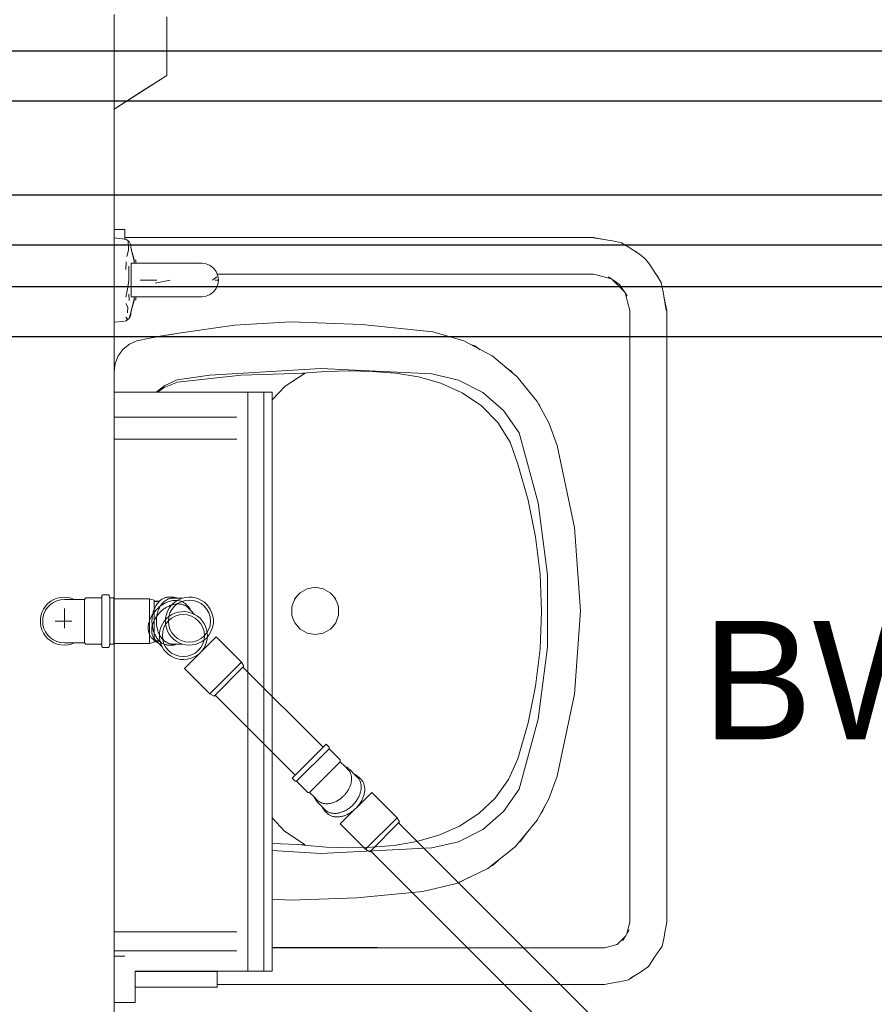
# Model space of a CAD drawing. Header units: millimetres. Extents: x 321 to 585, y -277 to 9.
# Tile 576 of 656: x 359.23 to 360.86, y -97.64 to -95.77. Entities that reach past the tile are written whole.
import ezdxf

# ---------------------------------------------------------------- set-up
doc = ezdxf.new("R2010")
doc.units = ezdxf.units.MM
doc.header["$MEASUREMENT"] = 0
doc.linetypes.add('NULL', pattern=[0])
for name, color, linetype, lineweight in [('Ambiente-Textos', 251, 'Continuous', 5), ('CV-Condutos', 1, 'Continuous', 25), ('IFC-Elemento construtivo genérico-Contorno', 253, 'Continuous', 5), ('IFC-Elemento terminal-Contorno', 253, 'Continuous', 5), ('IFC-Viga-Contorno', 66, 'Continuous', 5), ('Simbolos', 5, 'Continuous', 20), ('Simbolos_int', 2, 'Continuous', 15), ('TQ-Condutos', 3, 'Continuous', 25)]:
    doc.layers.add(name, color=color, linetype=linetype, lineweight=lineweight)
doc.styles.add('Arial', font='arial.ttf')

msp = doc.modelspace()

# ---------------------------------------------------------------- linework, layer by layer
at = {"layer": 'CV-Condutos'}
for p, q in [((354.5927, -95.8298), (361.9971, -95.8298)), ((354.5927, -95.9248), (361.9971, -95.9248)), ((350.1486, -96.1036), (362.0191, -96.1036)), ((350.1486, -96.1986), (362.0191, -96.1986)), ((345.4405, -96.2781), (361.765, -96.2781)), ((345.4405, -96.3731), (361.765, -96.3731))]:
    msp.add_line(p, q, dxfattribs=at)
at = {"layer": 'IFC-Elemento construtivo genérico-Contorno', "lineweight": 5}
for p, q in [((359.4137, -95.7859), (359.4137, -95.761)), ((359.5137, -95.7724), (359.5137, -95.7655)), ((359.5137, -95.782), (359.5137, -95.7724)), ((359.4137, -95.8108), (359.4137, -95.7859)), ((359.5137, -95.7916), (359.5137, -95.782)), ((359.5137, -95.8012), (359.5137, -95.7916)), ((359.4137, -95.8356), (359.4137, -95.8108)), ((359.5137, -95.8108), (359.5137, -95.8012)), ((359.5137, -95.8203), (359.5137, -95.8108)), ((359.4137, -95.8605), (359.4137, -95.8356)), ((359.5137, -95.8299), (359.5137, -95.8203)), ((359.5137, -95.8395), (359.5137, -95.8299)), ((359.5137, -95.8491), (359.5137, -95.8395)), ((359.5137, -95.856), (359.5137, -95.8491)), ((359.4137, -95.8816), (359.4137, -95.8605)), ((359.5137, -95.8629), (359.5137, -95.856)), ((359.5137, -95.8698), (359.5137, -95.8629)), ((359.5137, -95.8768), (359.5137, -95.8698)), ((359.4137, -95.9408), (359.5137, -95.8768)), ((359.4137, -95.9027), (359.4137, -95.8816)), ((359.45, -95.9176), (359.5137, -95.8768)), ((359.4637, -95.9088), (359.5137, -95.8768)), ((359.4137, -95.9168), (359.4137, -95.9027)), ((359.4137, -95.9408), (359.4637, -95.9088)), ((359.4137, -95.9309), (359.4137, -95.9168)), ((359.4137, -95.9408), (359.45, -95.9176)), ((359.4137, -95.9373), (359.4137, -95.9309)), ((359.4137, -95.9408), (359.4137, -95.9373)), ((359.4137, -96.4787), (359.6677, -96.4787)), ((359.4137, -96.5265), (359.4137, -96.4787)), ((359.4337, -96.4787), (359.6982, -96.4787)), ((359.6677, -97.5787), (359.6677, -96.4787)), ((359.6677, -96.4787), (359.6982, -96.4787)), ((359.6982, -96.4787), (359.7139, -96.4787)), ((359.6982, -97.5787), (359.6982, -96.4787)), ((359.7139, -97.5787), (359.7139, -96.4787)), ((359.4137, -96.5265), (359.6466, -96.5265)), ((359.4137, -96.5683), (359.4137, -96.5265)), ((359.4137, -96.5683), (359.6466, -96.5683)), ((359.4137, -97.504), (359.4137, -96.5683)), ((359.4137, -97.504), (359.6466, -97.504)), ((359.4137, -97.5404), (359.4137, -97.504)), ((359.4137, -97.5404), (359.6466, -97.5404)), ((359.4137, -97.5506), (359.4137, -97.5404)), ((359.4537, -97.5787), (359.6677, -97.5787)), ((359.6677, -97.5787), (359.6982, -97.5787)), ((359.6982, -97.5787), (359.7139, -97.5787))]:
    msp.add_line(p, q, dxfattribs=at)
at = {"layer": 'IFC-Elemento terminal-Contorno', "color": 7, "lineweight": 5}
for p, q in [((359.4137, -96.1695), (359.4337, -96.1695)), ((359.4137, -96.1712), (359.4137, -96.1695)), ((359.4137, -96.1762), (359.4137, -96.1712)), ((359.4337, -96.1712), (359.4337, -96.1695)), ((359.4337, -96.1762), (359.4337, -96.1712)), ((359.4137, -96.1842), (359.4137, -96.1762)), ((359.4137, -96.1857), (359.4137, -96.1842)), ((359.4137, -96.1911), (359.4137, -96.1857)), ((359.4137, -96.1857), (359.4297, -96.1871)), ((359.4137, -96.1964), (359.4137, -96.1911)), ((359.4297, -96.1871), (359.4364, -96.1886)), ((359.4337, -96.1842), (359.4337, -96.1762)), ((359.4337, -96.188), (359.4337, -96.1842)), ((359.4337, -96.1845), (359.8691, -96.1845)), ((359.4364, -96.1886), (359.4402, -96.1913)), ((359.4401, -96.1941), (359.4402, -96.1913)), ((359.4402, -96.1913), (359.4419, -96.1927)), ((359.8691, -96.1845), (360.3245, -96.1845)), ((360.3245, -96.1845), (360.3514, -96.1899)), ((360.3245, -96.1857), (360.3603, -96.1912)), ((360.3603, -96.1912), (360.3778, -96.1951)), ((359.4137, -96.2111), (359.4137, -96.1964)), ((359.4377, -96.2208), (359.4411, -96.2089)), ((359.4401, -96.1941), (359.4411, -96.2006)), ((359.4411, -96.2006), (359.4411, -96.2089)), ((359.4419, -96.1927), (359.4444, -96.1972)), ((359.4444, -96.1972), (359.4461, -96.2066)), ((359.4461, -96.2066), (359.4513, -96.2272)), ((359.4461, -96.2066), (359.4513, -96.2301)), ((360.3778, -96.1951), (360.3905, -96.2025)), ((360.3905, -96.2025), (360.4121, -96.2163)), ((359.4137, -96.2257), (359.4137, -96.2111)), ((359.4137, -96.2457), (359.4137, -96.2257)), ((359.4513, -96.2301), (359.4513, -96.2272)), ((359.4513, -96.2272), (359.4547, -96.2282)), ((359.4547, -96.2309), (359.4547, -96.2282)), ((360.4041, -96.2112), (360.405, -96.2117)), ((360.405, -96.2117), (360.4057, -96.2123)), ((360.4121, -96.2163), (360.4229, -96.2253)), ((360.4229, -96.2253), (360.4292, -96.2331)), ((359.4137, -96.2657), (359.4137, -96.2457)), ((359.4357, -96.2456), (359.4361, -96.231)), ((359.4414, -96.2524), (359.4414, -96.2396)), ((359.4458, -96.2348), (359.4458, -96.2337)), ((359.4458, -96.238), (359.4458, -96.2348)), ((359.4458, -96.2431), (359.4458, -96.238)), ((359.4458, -96.2497), (359.4458, -96.2431)), ((359.4461, -96.2337), (359.4632, -96.2337)), ((359.4513, -96.2329), (359.4513, -96.2301)), ((359.4513, -96.2337), (359.4513, -96.2329)), ((359.4547, -96.2337), (359.4547, -96.2309)), ((359.4547, -96.2337), (359.4547, -96.2337)), ((359.4632, -96.2337), (359.496, -96.2339)), ((359.496, -96.2339), (359.5183, -96.2337)), ((359.5183, -96.2337), (359.539, -96.2337)), ((359.539, -96.2337), (359.5595, -96.2339)), ((359.5595, -96.2339), (359.573, -96.2339)), ((359.5595, -96.2339), (359.5611, -96.2339)), ((359.5611, -96.2339), (359.5741, -96.2343)), ((359.573, -96.2339), (359.5799, -96.2337)), ((359.5799, -96.2337), (359.5882, -96.2348)), ((359.5882, -96.2348), (359.5959, -96.238)), ((359.5959, -96.238), (359.6025, -96.2431)), ((359.6025, -96.2431), (359.6076, -96.2497)), ((360.4292, -96.2331), (360.4462, -96.2587)), ((359.4137, -96.2922), (359.4137, -96.2657)), ((359.4387, -96.2827), (359.4413, -96.2657)), ((359.4413, -96.2657), (359.4414, -96.2524)), ((359.4458, -96.2574), (359.4458, -96.2497)), ((359.4458, -96.2657), (359.4458, -96.2574)), ((359.4458, -96.274), (359.4458, -96.2657)), ((359.4632, -96.2657), (359.4944, -96.2657)), ((359.4917, -96.2719), (359.5201, -96.2657)), ((359.6006, -96.2657), (359.6086, -96.2596)), ((359.6057, -96.2657), (359.6119, -96.2657)), ((359.6076, -96.2497), (359.6108, -96.2574)), ((359.6096, -96.2545), (359.8691, -96.2545)), ((359.6108, -96.2574), (359.6119, -96.2657)), ((359.6108, -96.274), (359.6119, -96.2657)), ((359.8137, -96.2545), (359.8152, -96.2545)), ((359.8691, -96.2545), (359.998, -96.2545)), ((359.9133, -96.2545), (359.9137, -96.2545)), ((359.9136, -96.2545), (359.9137, -96.2545)), ((359.9137, -96.2545), (359.9138, -96.2545)), ((359.998, -96.2545), (360.3245, -96.2545)), ((360.3245, -96.2545), (360.3412, -96.259)), ((360.3412, -96.259), (360.3584, -96.2636)), ((360.3527, -96.2596), (360.3739, -96.2743)), ((360.36, -96.2647), (360.3838, -96.2884)), ((360.4459, -96.2583), (360.4471, -96.26)), ((360.4462, -96.2587), (360.4531, -96.2704)), ((360.4471, -96.26), (360.4531, -96.2704)), ((359.4359, -96.2983), (359.4387, -96.2827)), ((359.4458, -96.2817), (359.4458, -96.274)), ((359.4458, -96.2883), (359.4458, -96.2817)), ((359.6025, -96.2883), (359.6076, -96.2817)), ((359.6076, -96.2817), (359.6108, -96.274)), ((360.3739, -96.2743), (360.3886, -96.2955)), ((360.4531, -96.2704), (360.457, -96.288)), ((359.4137, -96.3057), (359.4137, -96.2922)), ((359.4415, -96.2926), (359.4418, -96.3047)), ((359.4458, -96.2934), (359.4458, -96.2883)), ((359.4458, -96.2966), (359.4458, -96.2934)), ((359.4458, -96.2977), (359.4458, -96.2966)), ((359.4461, -96.2977), (359.4632, -96.2977)), ((359.4461, -96.3249), (359.4513, -96.3014)), ((359.4513, -96.2986), (359.4513, -96.2977)), ((359.4513, -96.3014), (359.4513, -96.2986)), ((359.4513, -96.3042), (359.4513, -96.3014)), ((359.4513, -96.3042), (359.4547, -96.3033)), ((359.4547, -96.2992), (359.4547, -96.2977)), ((359.4547, -96.2978), (359.4547, -96.2977)), ((359.4547, -96.3005), (359.4547, -96.2978)), ((359.4547, -96.3019), (359.4547, -96.2992)), ((359.4547, -96.3033), (359.4547, -96.3005)), ((359.4632, -96.2977), (359.496, -96.2976)), ((359.4632, -96.2977), (359.4923, -96.2976)), ((359.4923, -96.2976), (359.5238, -96.2976)), ((359.496, -96.2976), (359.5183, -96.2977)), ((359.5183, -96.2977), (359.539, -96.2977)), ((359.5238, -96.2976), (359.5527, -96.2977)), ((359.539, -96.2977), (359.5447, -96.2977)), ((359.5527, -96.2977), (359.5657, -96.2977)), ((359.5657, -96.2977), (359.5721, -96.2976)), ((359.5721, -96.2976), (359.5799, -96.2977)), ((359.5799, -96.2977), (359.5882, -96.2966)), ((359.5882, -96.2966), (359.5959, -96.2934)), ((359.5959, -96.2934), (359.6025, -96.2883)), ((360.3846, -96.2896), (360.3892, -96.307)), ((360.457, -96.288), (360.4625, -96.3237)), ((360.4583, -96.2967), (360.4637, -96.3237)), ((359.4137, -96.3204), (359.4137, -96.3057)), ((359.4137, -96.335), (359.4137, -96.3204)), ((359.4357, -96.3103), (359.4394, -96.3172)), ((359.4388, -96.3278), (359.4394, -96.3172)), ((359.4461, -96.3249), (359.4513, -96.3042)), ((360.3892, -96.307), (360.3937, -96.3237)), ((359.4137, -96.3404), (359.4137, -96.335)), ((359.4137, -96.3457), (359.4137, -96.3404)), ((359.4357, -96.3363), (359.4382, -96.3396)), ((359.4364, -96.3429), (359.4382, -96.3396)), ((359.4364, -96.3429), (359.4402, -96.3401)), ((359.4402, -96.3401), (359.4419, -96.3387)), ((359.4419, -96.3387), (359.4436, -96.3341)), ((359.4419, -96.3387), (359.4444, -96.3342)), ((359.4436, -96.3341), (359.4461, -96.3249)), ((359.4444, -96.3342), (359.4461, -96.3249)), ((360.3937, -96.905), (360.3937, -96.3237)), ((360.4637, -96.905), (360.4637, -96.3237)), ((359.4137, -96.3457), (359.4297, -96.3443)), ((359.4297, -96.3443), (359.4364, -96.3429)), ((359.5363, -96.3668), (359.642, -96.3513)), ((359.642, -96.3513), (359.7486, -96.3449)), ((359.7486, -96.3449), (359.8843, -96.3499)), ((359.8843, -96.3499), (360.0193, -96.3638)), ((359.4565, -96.381), (359.4814, -96.376)), ((359.4814, -96.376), (359.5088, -96.3709)), ((359.4814, -96.376), (359.4961, -96.3732)), ((359.4961, -96.3732), (359.5088, -96.3709)), ((359.5088, -96.3709), (359.5363, -96.3668)), ((359.5088, -96.3709), (359.5216, -96.369)), ((359.5216, -96.369), (359.5363, -96.3668)), ((360.0193, -96.3638), (360.0778, -96.3813)), ((359.4213, -96.4097), (359.4304, -96.3972)), ((359.4304, -96.3972), (359.4425, -96.3874)), ((359.4425, -96.3874), (359.4565, -96.381)), ((360.0778, -96.3813), (360.1317, -96.41)), ((360.0904, -96.388), (360.0989, -96.3909)), ((360.0989, -96.3909), (360.1093, -96.3981)), ((359.4156, -96.4242), (359.4213, -96.4097)), ((359.4251, -96.4045), (359.4256, -96.403)), ((359.4256, -96.403), (359.4269, -96.4021)), ((360.1317, -96.41), (360.1788, -96.4489)), ((359.4137, -96.4395), (359.4156, -96.4242)), ((359.5954, -96.4467), (359.8063, -96.4339)), ((359.8063, -96.4339), (360.0172, -96.4441)), ((360.1573, -96.4312), (360.1681, -96.4386)), ((359.4137, -96.439), (359.4138, -96.4386)), ((359.4137, -96.4395), (359.4137, -96.439)), ((359.4137, -96.4395), (359.4137, -96.439)), ((359.4137, -96.4787), (359.4137, -96.4395)), ((359.533, -96.4554), (359.5954, -96.4467)), ((359.5337, -96.4599), (359.6547, -96.4465)), ((359.6547, -96.4465), (359.7763, -96.4428)), ((359.7384, -96.4675), (359.7763, -96.4428)), ((359.7697, -96.443), (359.7718, -96.4427)), ((359.7718, -96.4427), (359.8156, -96.4393)), ((359.8156, -96.4393), (359.8599, -96.4383)), ((359.8599, -96.4383), (359.9039, -96.4393)), ((359.9039, -96.4393), (359.9482, -96.4427)), ((359.9482, -96.4427), (359.9919, -96.4498)), ((359.9919, -96.4498), (360.0345, -96.4618)), ((360.0172, -96.4441), (360.0678, -96.4557)), ((360.1681, -96.4386), (360.1719, -96.4432)), ((360.1788, -96.4489), (360.2172, -96.4964)), ((359.4936, -96.4787), (359.5101, -96.4658)), ((359.4945, -96.4787), (359.5101, -96.4658)), ((359.4959, -96.4787), (359.5086, -96.4698)), ((359.5086, -96.4698), (359.5337, -96.4599)), ((359.5101, -96.4658), (359.533, -96.4554)), ((359.7139, -96.4933), (359.7384, -96.4675)), ((360.0345, -96.4618), (360.0749, -96.48)), ((360.0678, -96.4557), (360.114, -96.4792)), ((360.0749, -96.48), (360.1114, -96.5049)), ((360.114, -96.4792), (360.1532, -96.5133)), ((360.1114, -96.5049), (360.1424, -96.5365)), ((360.2172, -96.4964), (360.2396, -96.5369)), ((360.2199, -96.5012), (360.2216, -96.5033)), ((360.2216, -96.5033), (360.224, -96.5086)), ((360.1532, -96.5133), (360.1829, -96.5558)), ((360.1424, -96.5365), (360.1661, -96.5739)), ((360.2396, -96.5369), (360.2556, -96.5802)), ((360.1829, -96.5558), (360.219, -96.6889)), ((360.1661, -96.5739), (360.1808, -96.6156)), ((360.2556, -96.5802), (360.2884, -96.7357)), ((360.1808, -96.6156), (360.2005, -96.684)), ((360.2005, -96.684), (360.2145, -96.7538)), ((360.219, -96.6889), (360.2372, -96.8256)), ((360.2884, -96.7357), (360.2994, -96.8943)), ((360.2145, -96.7538), (360.2229, -96.8244)), ((360.2229, -96.8244), (360.2257, -96.8956)), ((360.2372, -96.9635), (360.2372, -96.8256)), ((359.7616, -96.8659), (359.7667, -96.8599)), ((359.7667, -96.8599), (359.7802, -96.8522)), ((359.7802, -96.8522), (359.7955, -96.8495)), ((359.7955, -96.8495), (359.8108, -96.8522)), ((359.8108, -96.8522), (359.8243, -96.86)), ((359.8243, -96.86), (359.8294, -96.8659)), ((359.7512, -96.8866), (359.7539, -96.8793)), ((359.7539, -96.8793), (359.7566, -96.8719)), ((359.7565, -96.872), (359.7616, -96.8659)), ((359.7566, -96.8719), (359.7616, -96.8659)), ((359.8294, -96.8659), (359.8344, -96.8719)), ((359.8294, -96.8659), (359.8345, -96.872)), ((359.8344, -96.8719), (359.8371, -96.8793)), ((359.8371, -96.8793), (359.8398, -96.8867)), ((359.7512, -96.8945), (359.7512, -96.8866)), ((359.7512, -96.9024), (359.7512, -96.8945)), ((359.7512, -96.9024), (359.7539, -96.9098)), ((359.8371, -96.9097), (359.8398, -96.9024)), ((359.8398, -96.8945), (359.8398, -96.8867)), ((359.8398, -96.8945), (359.8398, -96.9024)), ((360.2229, -96.9667), (360.2257, -96.8956)), ((360.2884, -97.0528), (360.2994, -96.8943)), ((359.7539, -96.9098), (359.7566, -96.9172)), ((359.7566, -96.9172), (359.7667, -96.9291)), ((359.8294, -96.9231), (359.8345, -96.917)), ((359.8294, -96.9231), (359.8345, -96.9171)), ((359.8345, -96.9171), (359.8371, -96.9097)), ((360.3937, -96.908), (360.3937, -96.905)), ((360.3937, -97.4862), (360.3937, -96.908)), ((360.4637, -97.4862), (360.4637, -96.905)), ((359.7667, -96.9291), (359.7802, -96.9369)), ((359.7802, -96.9369), (359.7955, -96.9395)), ((359.7955, -96.9395), (359.8108, -96.9369)), ((359.8108, -96.9369), (359.8244, -96.9291)), ((359.8244, -96.9291), (359.8294, -96.9231)), ((360.2145, -97.0374), (360.2229, -96.9667)), ((360.219, -97.1002), (360.2372, -96.9635)), ((360.2005, -97.1072), (360.2145, -97.0374)), ((360.2556, -97.2083), (360.2884, -97.0528)), ((360.1808, -97.1756), (360.2005, -97.1072)), ((360.1829, -97.2332), (360.219, -97.1002)), ((360.163, -97.2149), (360.1808, -97.1756)), ((360.1377, -97.25), (360.163, -97.2149)), ((360.2396, -97.2516), (360.2556, -97.2083)), ((360.1532, -97.2758), (360.1829, -97.2332)), ((360.1062, -97.2796), (360.1377, -97.25)), ((360.2172, -97.2921), (360.2396, -97.2516)), ((360.114, -97.3098), (360.1532, -97.2758)), ((360.2241, -97.2797), (360.2282, -97.274)), ((360.2282, -97.274), (360.2312, -97.2667)), ((359.7139, -97.2878), (359.737, -97.3128)), ((360.0699, -97.3032), (360.1062, -97.2796)), ((360.1754, -97.343), (360.2172, -97.2921)), ((359.737, -97.3128), (359.7763, -97.3387)), ((360.0303, -97.3207), (360.0699, -97.3032)), ((360.0678, -97.3333), (360.114, -97.3098)), ((360.1865, -97.3316), (360.1991, -97.3142)), ((359.9458, -97.3399), (359.9887, -97.3326)), ((359.9887, -97.3326), (360.0303, -97.3207)), ((360.1807, -97.3365), (360.1865, -97.3316)), ((359.7139, -97.3367), (359.7763, -97.3387)), ((359.7139, -97.3496), (359.8063, -97.3552)), ((359.7647, -97.3383), (359.7737, -97.3398)), ((359.7737, -97.3398), (359.8167, -97.3435)), ((359.8063, -97.3552), (360.0172, -97.3449)), ((359.8167, -97.3435), (359.8597, -97.3446)), ((359.8597, -97.3446), (359.9028, -97.3435)), ((359.9028, -97.3435), (359.9458, -97.3399)), ((360.0172, -97.3449), (360.0678, -97.3333)), ((360.1236, -97.3838), (360.1754, -97.343)), ((360.1325, -97.378), (360.1492, -97.3636)), ((360.0643, -97.4124), (360.1236, -97.3838)), ((360.128, -97.3803), (360.1325, -97.378)), ((360.0692, -97.4106), (360.0873, -97.4013)), ((360.0002, -97.4278), (360.0643, -97.4124)), ((360.0667, -97.4112), (360.0692, -97.4106)), ((359.7139, -97.4421), (359.7486, -97.4442)), ((359.7486, -97.4442), (359.8746, -97.4398)), ((359.8746, -97.4398), (360.0002, -97.4278)), ((360.3803, -97.5211), (360.392, -97.5006)), ((360.3879, -97.5078), (360.3937, -97.4862)), ((360.4592, -97.5089), (360.4637, -97.4862)), ((360.3696, -97.5281), (360.3854, -97.5122)), ((360.4547, -97.5315), (360.4584, -97.5144)), ((360.4584, -97.5144), (360.4592, -97.5089)), ((359.7139, -97.5341), (359.8137, -97.5341)), ((359.7139, -97.5345), (359.7611, -97.5345)), ((359.7611, -97.5345), (359.8796, -97.5345)), ((359.8137, -97.5341), (359.8386, -97.5342)), ((359.8386, -97.5342), (359.8651, -97.5342)), ((359.8651, -97.5342), (359.8906, -97.5341)), ((359.8796, -97.5345), (360.3454, -97.5345)), ((359.8906, -97.5341), (359.9008, -97.5341)), ((359.9008, -97.5341), (359.9066, -97.5342)), ((359.9066, -97.5342), (359.9137, -97.5341)), ((359.9104, -97.5345), (359.9137, -97.5341)), ((359.9137, -97.5341), (359.917, -97.5345)), ((360.3454, -97.5345), (360.3696, -97.5281)), ((360.367, -97.5287), (360.3714, -97.5262)), ((360.4419, -97.5507), (360.4506, -97.5378)), ((360.4506, -97.5378), (360.4547, -97.5315)), ((359.4137, -97.5506), (359.4337, -97.5506)), ((359.4137, -97.5571), (359.4137, -97.5506)), ((359.4137, -97.5661), (359.4137, -97.5571)), ((360.4291, -97.5699), (360.4419, -97.5507)), ((359.4137, -97.5767), (359.4137, -97.5661)), ((360.414, -97.5809), (360.4291, -97.5699)), ((359.4137, -97.5885), (359.4137, -97.5767)), ((359.4137, -97.6006), (359.4137, -97.5885)), ((359.4537, -97.5885), (359.4537, -97.5787)), ((359.4537, -97.5795), (359.48, -97.5795)), ((359.4537, -97.6095), (359.4537, -97.5795)), ((359.4537, -97.6006), (359.4537, -97.5885)), ((359.4785, -97.5795), (359.5034, -97.5795)), ((359.48, -97.5795), (359.5089, -97.5795)), ((359.5034, -97.5795), (359.5273, -97.5795)), ((359.5089, -97.5795), (359.5385, -97.5795)), ((359.5273, -97.5795), (359.5492, -97.5795)), ((359.5385, -97.5795), (359.5674, -97.5795)), ((359.5674, -97.5795), (359.5937, -97.5795)), ((359.5937, -97.5795), (359.596, -97.5795)), ((359.596, -97.5795), (359.5986, -97.5795)), ((359.5986, -97.5795), (359.6012, -97.5795)), ((359.6012, -97.5795), (359.6037, -97.5795)), ((359.6037, -97.5795), (359.6059, -97.5795)), ((359.6059, -97.5795), (359.6076, -97.5795)), ((359.6076, -97.5795), (359.6088, -97.5795)), ((359.6088, -97.5795), (359.6093, -97.5795)), ((359.6093, -97.6095), (359.6093, -97.5795)), ((360.3907, -97.5955), (360.4025, -97.5876)), ((360.3948, -97.5921), (360.414, -97.5809)), ((360.3979, -97.5907), (360.414, -97.5809)), ((359.4137, -97.6124), (359.4137, -97.6006)), ((359.4137, -97.6231), (359.4137, -97.6124)), ((359.4537, -97.6124), (359.4537, -97.6006)), ((359.4537, -97.6095), (359.48, -97.6095)), ((359.4537, -97.6231), (359.4537, -97.6124)), ((359.48, -97.6095), (359.5089, -97.6095)), ((359.5089, -97.6095), (359.5385, -97.6095)), ((359.5385, -97.6095), (359.5674, -97.6095)), ((359.5674, -97.6095), (359.5937, -97.6095)), ((359.5937, -97.6095), (359.596, -97.6095)), ((359.596, -97.6095), (359.5986, -97.6095)), ((359.5986, -97.6095), (359.6012, -97.6095)), ((359.6012, -97.6095), (359.6037, -97.6095)), ((359.6037, -97.6095), (359.6059, -97.6095)), ((359.6059, -97.6095), (359.6076, -97.6095)), ((359.6076, -97.6095), (359.6088, -97.6095)), ((359.6088, -97.6095), (359.6093, -97.6095)), ((359.6093, -97.6045), (359.7611, -97.6045)), ((359.7611, -97.6045), (359.8796, -97.6045)), ((359.8796, -97.6045), (360.3454, -97.6045)), ((360.3454, -97.6045), (360.368, -97.6)), ((360.368, -97.6), (360.3736, -97.5992)), ((360.3736, -97.5992), (360.3907, -97.5955)), ((359.4137, -97.632), (359.4137, -97.6231)), ((359.4137, -97.6385), (359.4137, -97.632)), ((359.4537, -97.632), (359.4537, -97.6231)), ((359.4537, -97.6385), (359.4537, -97.632)), ((359.4137, -97.6385), (359.4537, -97.6385))]:
    msp.add_line(p, q, dxfattribs=at)
at = {"layer": 'IFC-Viga-Contorno', "color": 7, "lineweight": 5}
for p, q in [((359.4137, -96.1695), (359.4137, -95.9407)), ((359.4137, -96.4389), (359.4137, -96.3457)), ((359.4137, -97.7086), (359.4137, -97.6385))]:
    msp.add_line(p, q, dxfattribs=at)
at = {"layer": 'Simbolos'}
for p, q in [((359.402, -96.8637), (359.3924, -96.8637)), ((359.4039, -96.8652), (359.4047, -96.8683)), ((359.3189, -96.8726), (359.3384, -96.8726)), ((359.3384, -96.8726), (359.357, -96.8726)), ((359.3599, -96.8697), (359.357, -96.8726)), ((359.3882, -96.8697), (359.3599, -96.8697)), ((359.3904, -96.8656), (359.3902, -96.8679)), ((359.4129, -96.8697), (359.4067, -96.8697)), ((359.4129, -96.8697), (359.4129, -96.9579)), ((359.4129, -96.9562), (359.4129, -96.8714)), ((359.4129, -96.8714), (359.4809, -96.8714)), ((359.4809, -96.8714), (359.4898, -96.8738)), ((359.5176, -96.8682), (359.5233, -96.8682)), ((359.5431, -96.8702), (359.5327, -96.8702)), ((359.5498, -96.8816), (359.5538, -96.8856)), ((359.5665, -96.9011), (359.5591, -96.8937)), ((359.3189, -96.955), (359.3384, -96.955)), ((359.3384, -96.955), (359.357, -96.955)), ((359.3599, -96.9579), (359.357, -96.955)), ((359.3882, -96.9579), (359.3599, -96.9579)), ((359.4129, -96.9579), (359.4067, -96.9579)), ((359.4129, -96.9562), (359.4809, -96.9562)), ((359.4809, -96.9562), (359.4898, -96.9538)), ((359.4853, -96.9461), (359.4894, -96.9501)), ((359.4918, -96.9497), (359.492, -96.9499)), ((359.5048, -96.9627), (359.4974, -96.9553)), ((359.5247, -96.9574), (359.5249, -96.9574)), ((359.5431, -96.9574), (359.5327, -96.9574)), ((359.5474, -97.0036), (359.6073, -96.9436)), ((359.6073, -96.9436), (359.6554, -96.9917)), ((359.3904, -96.9621), (359.3902, -96.9598)), ((359.402, -96.9639), (359.3924, -96.9639)), ((359.4039, -96.9625), (359.4047, -96.9594)), ((359.5176, -96.9594), (359.5233, -96.9594)), ((359.6554, -96.9917), (359.66, -96.9997)), ((359.5474, -97.0036), (359.5954, -97.0517)), ((359.5954, -97.0517), (359.6035, -97.0563)), ((359.8161, -97.1479), (359.7516, -97.2124)), ((359.8161, -97.1479), (359.8218, -97.1535)), ((359.8218, -97.1535), (359.8218, -97.1564)), ((359.8218, -97.1564), (359.843, -97.1776)), ((359.843, -97.1776), (359.843, -97.181)), ((359.8523, -97.1903), (359.843, -97.181)), ((359.8704, -97.205), (359.8611, -97.1957)), ((359.7516, -97.2124), (359.7573, -97.218)), ((359.7573, -97.218), (359.7601, -97.218)), ((359.7601, -97.218), (359.7813, -97.2392)), ((359.8825, -97.2143), (359.8785, -97.2103)), ((359.7813, -97.2392), (359.7847, -97.2392)), ((359.794, -97.2485), (359.7847, -97.2392)), ((359.8431, -97.2993), (359.903, -97.2393)), ((359.903, -97.2393), (359.9511, -97.2874)), ((359.8088, -97.2667), (359.7994, -97.2573)), ((359.818, -97.2788), (359.814, -97.2748)), ((359.9511, -97.2874), (359.9558, -97.2954)), ((359.8431, -97.2993), (359.8912, -97.3474)), ((359.8912, -97.3474), (359.8992, -97.352))]:
    msp.add_line(p, q, dxfattribs=at)
for points in [[(359.3924, -96.8637), (359.3921, -96.8638), (359.3918, -96.8638), (359.3915, -96.864), (359.3912, -96.8642), (359.391, -96.8644), (359.3908, -96.8646), (359.3906, -96.8649), (359.3905, -96.8652), (359.3904, -96.8656)], [(359.4039, -96.8652), (359.4038, -96.8649), (359.4037, -96.8647), (359.4035, -96.8645), (359.4033, -96.8642), (359.4031, -96.8641), (359.4028, -96.8639), (359.4026, -96.8638), (359.4023, -96.8638), (359.402, -96.8637)], [(359.3189, -96.8727), (359.3117, -96.8733), (359.3048, -96.8752), (359.2983, -96.8782), (359.2924, -96.8823), (359.2873, -96.8874), (359.2832, -96.8933), (359.2802, -96.8998), (359.2783, -96.9067), (359.2777, -96.9138), (359.2783, -96.921), (359.2802, -96.9279), (359.2832, -96.9344), (359.2873, -96.9403), (359.2924, -96.9454), (359.2983, -96.9495), (359.3048, -96.9525), (359.3117, -96.9544), (359.3189, -96.955)], [(359.3882, -96.8697), (359.3886, -96.8697), (359.3889, -96.8696), (359.3892, -96.8695), (359.3895, -96.8693), (359.3897, -96.8691), (359.3899, -96.8688), (359.3901, -96.8686), (359.3902, -96.8682), (359.3902, -96.8679)], [(359.4047, -96.8683), (359.4048, -96.8685), (359.405, -96.8688), (359.4051, -96.869), (359.4053, -96.8692), (359.4056, -96.8694), (359.4058, -96.8696), (359.4061, -96.8697), (359.4064, -96.8697), (359.4067, -96.8697)], [(359.4948, -96.8816), (359.4938, -96.883), (359.4929, -96.8845), (359.492, -96.8861), (359.4912, -96.8876), (359.4904, -96.8892), (359.4897, -96.8908), (359.4891, -96.8924), (359.4885, -96.8941), (359.4879, -96.8958)], [(359.5059, -96.8714), (359.5044, -96.8723), (359.503, -96.8733), (359.5017, -96.8743), (359.5004, -96.8754), (359.4992, -96.8765), (359.498, -96.8777), (359.4969, -96.8789), (359.4958, -96.8802), (359.4948, -96.8816)], [(359.5094, -96.8801), (359.5076, -96.8811), (359.5059, -96.8822), (359.5042, -96.8833), (359.5025, -96.8844), (359.5009, -96.8857), (359.4993, -96.8869), (359.4978, -96.8883), (359.4963, -96.8896), (359.4948, -96.891)], [(359.5176, -96.8682), (359.5162, -96.8683), (359.5149, -96.8684), (359.5135, -96.8686), (359.5122, -96.8689), (359.5109, -96.8692), (359.5096, -96.8697), (359.5083, -96.8702), (359.5071, -96.8708), (359.5059, -96.8714)], [(359.5243, -96.8749), (359.5226, -96.8752), (359.5208, -96.8756), (359.5191, -96.8761), (359.5175, -96.8766), (359.5158, -96.8772), (359.5142, -96.8778), (359.5125, -96.8785), (359.511, -96.8793), (359.5094, -96.8801)], [(359.5431, -96.8702), (359.5371, -96.8726), (359.5315, -96.8757), (359.5264, -96.8796), (359.5218, -96.8842), (359.518, -96.8894), (359.5149, -96.8951), (359.5127, -96.9011), (359.5113, -96.9074), (359.5109, -96.9138), (359.5113, -96.9203), (359.5127, -96.9266), (359.5149, -96.9326), (359.518, -96.9383), (359.5218, -96.9435), (359.5264, -96.9481), (359.5315, -96.952), (359.5371, -96.9551), (359.5431, -96.9574)], [(359.5327, -96.8702), (359.5317, -96.8698), (359.5307, -96.8694), (359.5296, -96.8691), (359.5286, -96.8689), (359.5275, -96.8686), (359.5265, -96.8685), (359.5254, -96.8683), (359.5243, -96.8683), (359.5233, -96.8682)], [(359.5393, -96.8756), (359.5377, -96.8752), (359.536, -96.8749), (359.5343, -96.8746), (359.5327, -96.8745), (359.531, -96.8744), (359.5293, -96.8744), (359.5276, -96.8745), (359.5259, -96.8747), (359.5243, -96.8749)], [(359.5498, -96.8816), (359.5489, -96.8807), (359.5478, -96.8798), (359.5467, -96.879), (359.5456, -96.8782), (359.5444, -96.8775), (359.5432, -96.8769), (359.5419, -96.8764), (359.5406, -96.8759), (359.5393, -96.8756)], [(359.5431, -96.9574), (359.5493, -96.9589), (359.5556, -96.9594), (359.5619, -96.9591), (359.568, -96.958), (359.574, -96.9559), (359.5797, -96.9531), (359.5849, -96.9495), (359.5895, -96.9453), (359.5935, -96.9404), (359.5968, -96.9351), (359.5994, -96.9293), (359.6011, -96.9232), (359.602, -96.917), (359.602, -96.9107), (359.6011, -96.9044), (359.5994, -96.8984), (359.5968, -96.8926), (359.5935, -96.8872), (359.5895, -96.8824), (359.5849, -96.8781), (359.5797, -96.8746), (359.574, -96.8717), (359.568, -96.8697), (359.5619, -96.8686), (359.5556, -96.8683), (359.5493, -96.8688), (359.5431, -96.8702)], [(359.4948, -96.891), (359.4934, -96.8925), (359.492, -96.894), (359.4907, -96.8956), (359.4894, -96.8971), (359.4882, -96.8988), (359.487, -96.9004), (359.4859, -96.9021), (359.4849, -96.9039), (359.4838, -96.9056)], [(359.4879, -96.8958), (359.4874, -96.8977), (359.4869, -96.8997), (359.4865, -96.9017), (359.4861, -96.9037), (359.4859, -96.9057), (359.4856, -96.9077), (359.4855, -96.9098), (359.4854, -96.9118), (359.4853, -96.9138)], [(359.5665, -96.9011), (359.5606, -96.8985), (359.5544, -96.8967), (359.548, -96.8958), (359.5416, -96.8959), (359.5352, -96.8968), (359.529, -96.8987), (359.5231, -96.9014), (359.5177, -96.9049), (359.5129, -96.9091), (359.5086, -96.914), (359.5051, -96.9194), (359.5024, -96.9252), (359.5006, -96.9314), (359.4996, -96.9378), (359.4996, -96.9442), (359.5005, -96.9506), (359.5022, -96.9568), (359.5048, -96.9627)], [(359.5048, -96.9627), (359.5082, -96.9681), (359.5122, -96.9729), (359.5169, -96.9772), (359.5221, -96.9807), (359.5277, -96.9835), (359.5337, -96.9855), (359.5399, -96.9867), (359.5462, -96.9869), (359.5525, -96.9863), (359.5586, -96.9849), (359.5645, -96.9826), (359.57, -96.9795), (359.575, -96.9757), (359.5795, -96.9713), (359.5833, -96.9663), (359.5864, -96.9607), (359.5886, -96.9549), (359.5901, -96.9487), (359.5907, -96.9425), (359.5904, -96.9362), (359.5893, -96.93), (359.5873, -96.924), (359.5845, -96.9183), (359.5809, -96.9131), (359.5767, -96.9084), (359.5718, -96.9044), (359.5665, -96.9011)], [(359.5591, -96.8937), (359.5587, -96.8927), (359.5582, -96.8917), (359.5577, -96.8907), (359.5572, -96.8898), (359.5566, -96.8889), (359.556, -96.888), (359.5553, -96.8872), (359.5546, -96.8864), (359.5538, -96.8856)], [(359.4787, -96.9205), (359.4784, -96.9222), (359.4783, -96.9239), (359.4782, -96.9255), (359.4782, -96.9272), (359.4782, -96.9289), (359.4784, -96.9306), (359.4786, -96.9323), (359.4789, -96.9339), (359.4793, -96.9356)], [(359.4838, -96.9057), (359.483, -96.9072), (359.4823, -96.9088), (359.4816, -96.9104), (359.4809, -96.912), (359.4804, -96.9137), (359.4798, -96.9154), (359.4794, -96.9171), (359.479, -96.9188), (359.4787, -96.9205)], [(359.4853, -96.9138), (359.4854, -96.9159), (359.4855, -96.9179), (359.4856, -96.9199), (359.4859, -96.922), (359.4861, -96.924), (359.4865, -96.926), (359.4869, -96.928), (359.4874, -96.9299), (359.4879, -96.9319)], [(359.4793, -96.9356), (359.4797, -96.9369), (359.4802, -96.9382), (359.4807, -96.9394), (359.4813, -96.9406), (359.482, -96.9418), (359.4827, -96.943), (359.4835, -96.9441), (359.4844, -96.9451), (359.4853, -96.9461)], [(359.4879, -96.9319), (359.4885, -96.9336), (359.4891, -96.9352), (359.4897, -96.9369), (359.4904, -96.9385), (359.4912, -96.9401), (359.492, -96.9416), (359.4929, -96.9432), (359.4938, -96.9446), (359.4948, -96.9461)], [(359.3902, -96.9598), (359.3902, -96.9594), (359.3901, -96.9591), (359.3899, -96.9588), (359.3897, -96.9586), (359.3895, -96.9584), (359.3892, -96.9582), (359.3889, -96.958), (359.3886, -96.958), (359.3882, -96.9579)], [(359.4067, -96.9579), (359.4064, -96.958), (359.4061, -96.958), (359.4058, -96.9581), (359.4056, -96.9583), (359.4053, -96.9584), (359.4051, -96.9587), (359.405, -96.9589), (359.4048, -96.9591), (359.4047, -96.9594)], [(359.4893, -96.9501), (359.4901, -96.9508), (359.4909, -96.9515), (359.4918, -96.9522), (359.4927, -96.9528), (359.4936, -96.9534), (359.4945, -96.954), (359.4954, -96.9545), (359.4964, -96.9549), (359.4974, -96.9553)], [(359.4948, -96.9461), (359.4958, -96.9474), (359.4969, -96.9487), (359.498, -96.95), (359.4992, -96.9512), (359.5004, -96.9523), (359.5017, -96.9534), (359.503, -96.9544), (359.5044, -96.9554), (359.5059, -96.9563)], [(359.5059, -96.9563), (359.5071, -96.9569), (359.5083, -96.9575), (359.5096, -96.958), (359.5109, -96.9585), (359.5122, -96.9588), (359.5135, -96.9591), (359.5149, -96.9593), (359.5162, -96.9594), (359.5176, -96.9595)], [(359.5233, -96.9595), (359.5243, -96.9594), (359.5254, -96.9594), (359.5265, -96.9592), (359.5275, -96.9591), (359.5286, -96.9588), (359.5296, -96.9586), (359.5307, -96.9582), (359.5317, -96.9579), (359.5327, -96.9575)], [(359.3904, -96.9621), (359.3905, -96.9624), (359.3906, -96.9628), (359.3908, -96.963), (359.391, -96.9633), (359.3912, -96.9635), (359.3915, -96.9637), (359.3918, -96.9638), (359.3921, -96.9639), (359.3924, -96.9639)], [(359.402, -96.9639), (359.4023, -96.9639), (359.4026, -96.9639), (359.4028, -96.9638), (359.4031, -96.9636), (359.4033, -96.9634), (359.4035, -96.9632), (359.4037, -96.963), (359.4038, -96.9627), (359.4039, -96.9625)], [(359.8611, -97.1957), (359.8602, -97.1949), (359.8594, -97.1941), (359.8585, -97.1934), (359.8575, -97.1928), (359.8565, -97.1922), (359.8555, -97.1916), (359.8545, -97.1911), (359.8534, -97.1907), (359.8523, -97.1903)], [(359.8785, -97.2103), (359.8777, -97.2095), (359.8769, -97.2088), (359.8761, -97.2081), (359.8752, -97.2075), (359.8743, -97.2069), (359.8734, -97.2064), (359.8724, -97.2059), (359.8714, -97.2054), (359.8704, -97.205)], [(359.8885, -97.2248), (359.8882, -97.2235), (359.8877, -97.2222), (359.8872, -97.2209), (359.8866, -97.2197), (359.8859, -97.2185), (359.8851, -97.2174), (359.8843, -97.2163), (359.8834, -97.2153), (359.8825, -97.2143)], [(359.8892, -97.2398), (359.8894, -97.2382), (359.8896, -97.2365), (359.8897, -97.2348), (359.8897, -97.2331), (359.8896, -97.2314), (359.8895, -97.2298), (359.8892, -97.2281), (359.8889, -97.2264), (359.8885, -97.2248)], [(359.794, -97.2485), (359.7944, -97.2496), (359.7949, -97.2507), (359.7954, -97.2517), (359.7959, -97.2528), (359.7965, -97.2538), (359.7972, -97.2547), (359.7979, -97.2556), (359.7986, -97.2565), (359.7994, -97.2573)], [(359.8731, -97.2693), (359.8745, -97.2679), (359.8758, -97.2663), (359.8772, -97.2648), (359.8784, -97.2632), (359.8797, -97.2616), (359.8808, -97.2599), (359.8819, -97.2582), (359.883, -97.2565), (359.884, -97.2547)], [(359.884, -97.2547), (359.8848, -97.2531), (359.8856, -97.2516), (359.8863, -97.2499), (359.8869, -97.2483), (359.8875, -97.2466), (359.888, -97.245), (359.8885, -97.2433), (359.8889, -97.2416), (359.8892, -97.2398)], [(359.8088, -97.2667), (359.8092, -97.2677), (359.8096, -97.2687), (359.8101, -97.2696), (359.8107, -97.2705), (359.8113, -97.2714), (359.8119, -97.2723), (359.8126, -97.2732), (359.8133, -97.274), (359.814, -97.2748)], [(359.8585, -97.2803), (359.8602, -97.2792), (359.862, -97.2782), (359.8637, -97.2771), (359.8653, -97.2759), (359.867, -97.2747), (359.8685, -97.2734), (359.8701, -97.2721), (359.8716, -97.2707), (359.8731, -97.2693)], [(359.818, -97.2788), (359.819, -97.2797), (359.82, -97.2806), (359.8211, -97.2814), (359.8223, -97.2821), (359.8235, -97.2828), (359.8247, -97.2834), (359.8259, -97.284), (359.8272, -97.2844), (359.8285, -97.2848)], [(359.8286, -97.2848), (359.8302, -97.2852), (359.8318, -97.2855), (359.8335, -97.2857), (359.8352, -97.2859), (359.8369, -97.2859), (359.8386, -97.2859), (359.8402, -97.2858), (359.8419, -97.2857), (359.8436, -97.2854)], [(359.8436, -97.2854), (359.8453, -97.2851), (359.847, -97.2847), (359.8487, -97.2843), (359.8504, -97.2837), (359.8521, -97.2832), (359.8537, -97.2825), (359.8553, -97.2818), (359.8569, -97.2811), (359.8584, -97.2803)]]:
    msp.add_lwpolyline(points, dxfattribs=at)
at = {"layer": 'Simbolos_int'}
for p, q in [((359.357, -96.955), (359.357, -96.8726)), ((359.3901, -96.9579), (359.3901, -96.8697)), ((359.4051, -96.9579), (359.4051, -96.8697)), ((359.4809, -96.9562), (359.4809, -96.8714)), ((359.4898, -96.9538), (359.4898, -96.8738)), ((359.5247, -96.8702), (359.5327, -96.8702)), ((359.3189, -96.9272), (359.3189, -96.8897)), ((359.5534, -96.888), (359.5591, -96.8937)), ((359.3328, -96.9138), (359.3017, -96.9138)), ((359.4974, -96.9553), (359.4918, -96.9497)), ((359.5327, -96.9574), (359.5247, -96.9574)), ((359.5954, -97.0517), (359.6554, -96.9917)), ((359.6035, -97.0563), (359.66, -96.9997)), ((359.7601, -97.218), (359.8218, -97.1564)), ((359.843, -97.181), (359.7847, -97.2392)), ((359.8523, -97.1903), (359.8582, -97.1962)), ((359.8704, -97.205), (359.8761, -97.2107)), ((359.7999, -97.2544), (359.794, -97.2485)), ((359.8088, -97.2667), (359.8144, -97.2723)), ((359.8912, -97.3474), (359.9511, -97.2874)), ((359.8992, -97.352), (359.9558, -97.2954))]:
    msp.add_line(p, q, dxfattribs=at)
for points in [[(359.3384, -96.8726), (359.3321, -96.8702), (359.3254, -96.8687), (359.3187, -96.8682), (359.3119, -96.8688), (359.3053, -96.8703), (359.2989, -96.8728), (359.2931, -96.8762), (359.2878, -96.8805), (359.2832, -96.8855), (359.2793, -96.8911), (359.2764, -96.8972), (359.2744, -96.9037), (359.2734, -96.9104), (359.2734, -96.9172), (359.2744, -96.924), (359.2764, -96.9305), (359.2793, -96.9366), (359.2832, -96.9422), (359.2878, -96.9472), (359.2931, -96.9514), (359.2989, -96.9549), (359.3053, -96.9574), (359.3119, -96.9589), (359.3187, -96.9594), (359.3254, -96.959), (359.3321, -96.9575), (359.3384, -96.955)], [(359.5029, -96.883), (359.5019, -96.8844), (359.501, -96.8858), (359.5002, -96.8873), (359.4994, -96.8888), (359.4987, -96.8903), (359.498, -96.8918), (359.4974, -96.8934), (359.4968, -96.895), (359.4963, -96.8966)], [(359.5135, -96.8733), (359.5121, -96.8741), (359.5108, -96.875), (359.5095, -96.876), (359.5082, -96.8771), (359.5071, -96.8781), (359.5059, -96.8793), (359.5048, -96.8805), (359.5038, -96.8817), (359.5029, -96.883)], [(359.5247, -96.8702), (359.5234, -96.8703), (359.5221, -96.8704), (359.5208, -96.8706), (359.5195, -96.8709), (359.5182, -96.8712), (359.517, -96.8716), (359.5158, -96.8721), (359.5146, -96.8727), (359.5135, -96.8733)], [(359.529, -96.8816), (359.5273, -96.882), (359.5257, -96.8823), (359.5241, -96.8828), (359.5225, -96.8833), (359.5209, -96.8838), (359.5193, -96.8844), (359.5178, -96.8851), (359.5162, -96.8858), (359.5148, -96.8866)], [(359.5433, -96.8822), (359.5418, -96.8819), (359.5402, -96.8816), (359.5386, -96.8814), (359.537, -96.8812), (359.5354, -96.8811), (359.5338, -96.8812), (359.5322, -96.8812), (359.5306, -96.8814), (359.529, -96.8816)], [(359.5534, -96.888), (359.5525, -96.8871), (359.5515, -96.8863), (359.5504, -96.8855), (359.5493, -96.8848), (359.5482, -96.8842), (359.547, -96.8836), (359.5458, -96.8831), (359.5446, -96.8826), (359.5434, -96.8823)], [(359.5008, -96.897), (359.4994, -96.8984), (359.4981, -96.8999), (359.4969, -96.9014), (359.4956, -96.9029), (359.4945, -96.9044), (359.4934, -96.906), (359.4923, -96.9076), (359.4913, -96.9093), (359.4903, -96.911)], [(359.4963, -96.8966), (359.4958, -96.8984), (359.4953, -96.9003), (359.4949, -96.9022), (359.4946, -96.9042), (359.4943, -96.9061), (359.4941, -96.908), (359.4939, -96.91), (359.4939, -96.9119), (359.4938, -96.9138)], [(359.5148, -96.8866), (359.5131, -96.8875), (359.5114, -96.8885), (359.5098, -96.8896), (359.5082, -96.8907), (359.5066, -96.8919), (359.5051, -96.8931), (359.5036, -96.8944), (359.5022, -96.8957), (359.5008, -96.897)], [(359.4903, -96.911), (359.4896, -96.9125), (359.4888, -96.914), (359.4882, -96.9156), (359.4876, -96.9171), (359.487, -96.9187), (359.4865, -96.9203), (359.4861, -96.9219), (359.4857, -96.9236), (359.4854, -96.9252)], [(359.4938, -96.9138), (359.4939, -96.9158), (359.4939, -96.9177), (359.4941, -96.9197), (359.4943, -96.9216), (359.4946, -96.9235), (359.4949, -96.9254), (359.4953, -96.9273), (359.4958, -96.9292), (359.4963, -96.9311)], [(359.4854, -96.9252), (359.4851, -96.9268), (359.485, -96.9284), (359.4849, -96.93), (359.4849, -96.9316), (359.485, -96.9332), (359.4851, -96.9348), (359.4853, -96.9364), (359.4856, -96.938), (359.486, -96.9396)], [(359.486, -96.9396), (359.4864, -96.9409), (359.4868, -96.9421), (359.4873, -96.9433), (359.4879, -96.9445), (359.4886, -96.9456), (359.4893, -96.9467), (359.49, -96.9477), (359.4909, -96.9487), (359.4918, -96.9497)], [(359.4963, -96.9311), (359.4968, -96.9327), (359.4974, -96.9343), (359.498, -96.9359), (359.4987, -96.9374), (359.4994, -96.9389), (359.5002, -96.9404), (359.501, -96.9418), (359.5019, -96.9433), (359.5029, -96.9447)], [(359.5029, -96.9447), (359.5038, -96.946), (359.5048, -96.9472), (359.5059, -96.9484), (359.5071, -96.9495), (359.5082, -96.9506), (359.5095, -96.9517), (359.5108, -96.9526), (359.5121, -96.9535), (359.5135, -96.9544)], [(359.5135, -96.9544), (359.5146, -96.955), (359.5158, -96.9556), (359.517, -96.9561), (359.5182, -96.9565), (359.5195, -96.9568), (359.5208, -96.9571), (359.5221, -96.9573), (359.5234, -96.9574), (359.5247, -96.9574)], [(359.8636, -97.2057), (359.8633, -97.2045), (359.8629, -97.2034), (359.8624, -97.2022), (359.8618, -97.2011), (359.8612, -97.2), (359.8606, -97.199), (359.8598, -97.198), (359.859, -97.1971), (359.8582, -97.1962)], [(359.8595, -97.2327), (359.8603, -97.2313), (359.861, -97.2299), (359.8616, -97.2284), (359.8622, -97.2269), (359.8627, -97.2254), (359.8632, -97.2239), (359.8636, -97.2224), (359.8639, -97.2208), (359.8642, -97.2193)], [(359.8642, -97.2193), (359.8645, -97.2178), (359.8646, -97.2163), (359.8647, -97.2147), (359.8647, -97.2132), (359.8646, -97.2117), (359.8645, -97.2102), (359.8643, -97.2087), (359.864, -97.2072), (359.8636, -97.2057)], [(359.8818, -97.2207), (359.8815, -97.2195), (359.881, -97.2183), (359.8805, -97.2171), (359.88, -97.2159), (359.8793, -97.2148), (359.8786, -97.2137), (359.8778, -97.2126), (359.877, -97.2116), (359.8761, -97.2107)], [(359.8825, -97.2351), (359.8827, -97.2335), (359.8829, -97.2319), (359.8829, -97.2303), (359.883, -97.2287), (359.8829, -97.2271), (359.8827, -97.2255), (359.8825, -97.2239), (359.8822, -97.2223), (359.8819, -97.2208)], [(359.8497, -97.2459), (359.8509, -97.2446), (359.8522, -97.2432), (359.8534, -97.2418), (359.8545, -97.2404), (359.8556, -97.2389), (359.8567, -97.2374), (359.8577, -97.2359), (359.8586, -97.2343), (359.8595, -97.2327)], [(359.8775, -97.2493), (359.8783, -97.2479), (359.879, -97.2463), (359.8797, -97.2448), (359.8803, -97.2432), (359.8808, -97.2416), (359.8813, -97.24), (359.8818, -97.2384), (359.8822, -97.2368), (359.8825, -97.2351)], [(359.7999, -97.2544), (359.8008, -97.2553), (359.8018, -97.2561), (359.8028, -97.2568), (359.8038, -97.2575), (359.8049, -97.2581), (359.806, -97.2586), (359.8071, -97.2591), (359.8083, -97.2595), (359.8094, -97.2599)], [(359.823, -97.2605), (359.8246, -97.2602), (359.8261, -97.2598), (359.8277, -97.2594), (359.8292, -97.2589), (359.8307, -97.2584), (359.8322, -97.2578), (359.8336, -97.2572), (359.8351, -97.2565), (359.8365, -97.2558)], [(359.8365, -97.2558), (359.8381, -97.2549), (359.8396, -97.2539), (359.8412, -97.2529), (359.8427, -97.2519), (359.8441, -97.2508), (359.8456, -97.2496), (359.847, -97.2484), (359.8483, -97.2472), (359.8497, -97.2459)], [(359.8671, -97.2633), (359.8684, -97.2619), (359.8697, -97.2605), (359.871, -97.259), (359.8722, -97.2575), (359.8734, -97.2559), (359.8745, -97.2543), (359.8756, -97.2527), (359.8766, -97.251), (359.8775, -97.2494)], [(359.8094, -97.2599), (359.8109, -97.2602), (359.8124, -97.2605), (359.8139, -97.2607), (359.8154, -97.2609), (359.817, -97.2609), (359.8185, -97.2609), (359.82, -97.2609), (359.8215, -97.2607), (359.823, -97.2605)], [(359.8144, -97.2723), (359.8154, -97.2732), (359.8164, -97.2741), (359.8174, -97.2748), (359.8185, -97.2756), (359.8196, -97.2762), (359.8208, -97.2768), (359.822, -97.2773), (359.8232, -97.2777), (359.8245, -97.2781)], [(359.8389, -97.2787), (359.8405, -97.2784), (359.8422, -97.278), (359.8438, -97.2776), (359.8454, -97.2771), (359.847, -97.2765), (359.8486, -97.2759), (359.8501, -97.2753), (359.8516, -97.2745), (359.8531, -97.2738)], [(359.8531, -97.2738), (359.8548, -97.2728), (359.8565, -97.2718), (359.8581, -97.2707), (359.8597, -97.2696), (359.8612, -97.2685), (359.8628, -97.2672), (359.8642, -97.266), (359.8657, -97.2647), (359.8671, -97.2633)], [(359.8245, -97.2781), (359.8261, -97.2785), (359.8277, -97.2788), (359.8293, -97.279), (359.8309, -97.2791), (359.8325, -97.2792), (359.8341, -97.2792), (359.8357, -97.2791), (359.8373, -97.279), (359.8389, -97.2787)]]:
    msp.add_lwpolyline(points, dxfattribs=at)
for centre in [(359.5565, -96.9138), (359.5451, -96.9413)]:
    msp.add_circle(centre, 0.04, dxfattribs=at)
at = {"layer": 'TQ-Condutos'}
for p, q in [((359.4898, -96.8762), (359.4994, -96.8762)), ((359.4898, -96.9514), (359.4994, -96.9514)), ((359.6583, -97.0014), (359.8105, -97.1535)), ((359.6052, -97.0546), (359.7573, -97.2067)), ((359.9541, -97.2971), (363.0522, -100.3952)), ((359.9009, -97.3503), (362.999, -100.4484))]:
    msp.add_line(p, q, dxfattribs=at)

# ---------------------------------------------------------------- texts
at = {"layer": 'Ambiente-Textos', "color": 7, "linetype": 'NULL', "lineweight": 5, "insert": (361.6137, -97.1415), "char_height": 0.225, "width": 4.392279, "attachment_point": 8, "line_spacing_factor": 0.9, "style": 'Arial'}
msp.add_mtext('BWC Acessível', dxfattribs=at)

doc.saveas('drawing.dxf')
